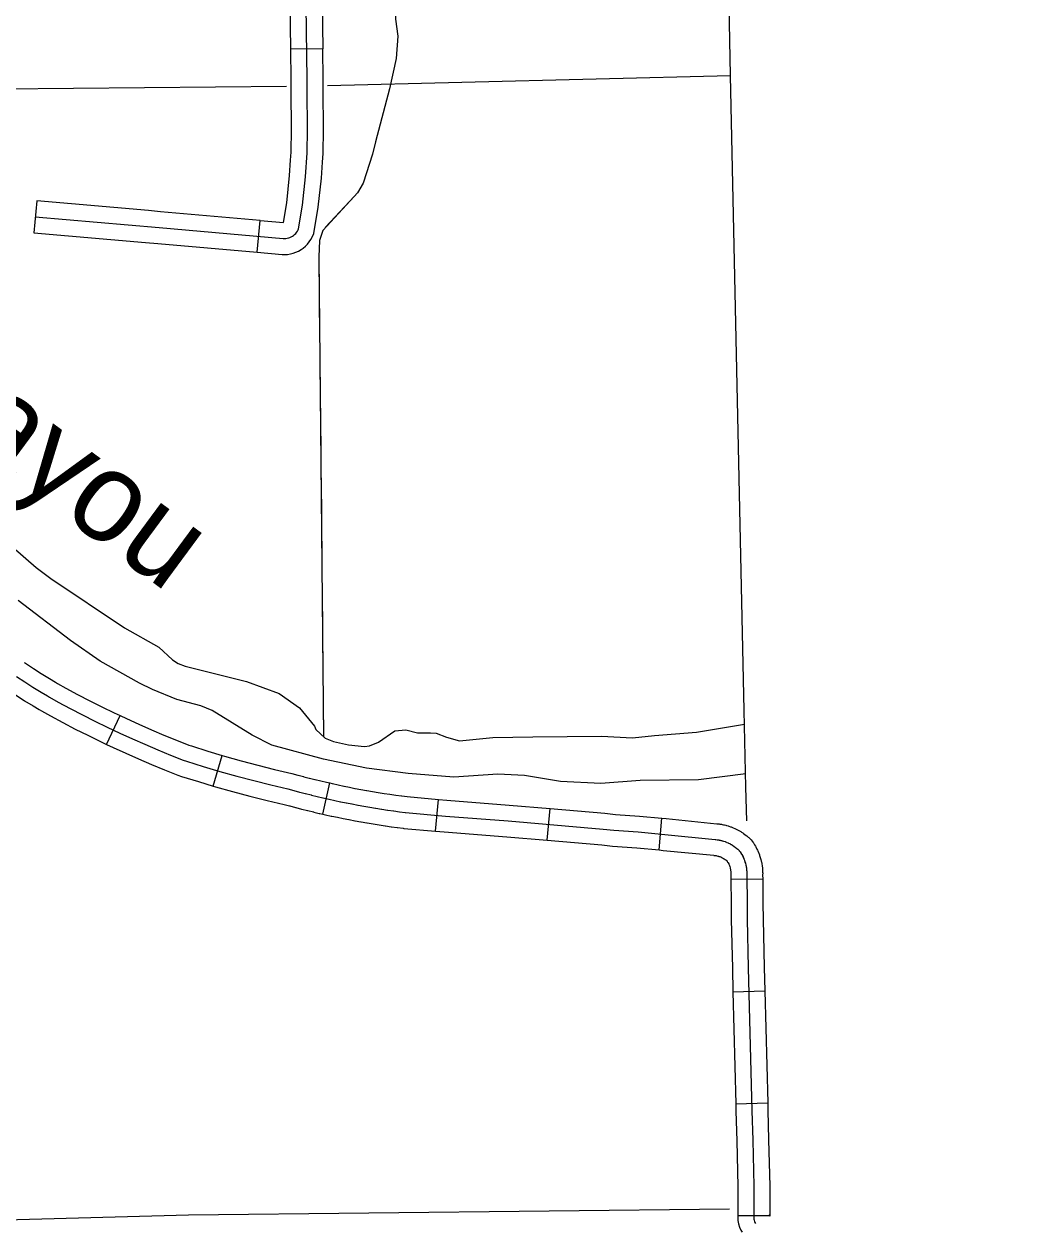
# Model space of a CAD drawing. Extents: x -19 to 366, y -4 to 359.
# Drawn here: x 168.809 to 169.712, y 175.029 to 176.108 of the extents above; entities that cross this region are included whole.
import ezdxf

# ---------------------------------------------------------------- set-up
doc = ezdxf.new("R2010")
doc.units = 0
for name, color, linetype in [('Level 2', 7, 'Continuous'), ('Level 31', 7, 'Continuous'), ('Level 32', 7, 'Continuous'), ('Level 35', 7, 'Continuous'), ('Level 43', 7, 'Continuous'), ('Level 5', 7, 'Continuous'), ('Level 60', 7, 'Continuous')]:
    doc.layers.add(name, color=color, linetype=linetype)

msp = doc.modelspace()

# ---------------------------------------------------------------- linework, layer by layer
at = {"layer": 'Level 2'}
msp.add_lwpolyline([(169.4536, 175.3976), (169.4529, 175.4276), (169.4514, 175.496), (169.4392, 176.0623), (169.4198, 177.0769), (169.416, 177.2371)], dxfattribs=at)
at = {"layer": 'Level 31'}
for p, q in [((169.0755, 176.0859), (169.047, 176.0856)), ((169.047, 176.0856), (169.047, 176.0856)), ((168.8205, 175.9503), (168.818, 175.922)), ((168.9201, 175.9417), (168.9201, 175.9417)), ((169.0172, 175.9046), (169.0197, 175.9329))]:
    msp.add_line(p, q, dxfattribs=at)
for points in [[(169.047, 176.0856), (169.046, 176.1685), (169.0458, 176.1799), (169.0456, 176.1851)], [(169.0739, 176.1864), (169.0742, 176.1808), (169.0744, 176.169), (169.0755, 176.0859)], [(168.8192, 175.9362), (168.9297, 175.9266), (169.0402, 175.9168), (169.0414, 175.9168), (169.0427, 175.9169), (169.0439, 175.9171), (169.0452, 175.9174), (169.0463, 175.9178), (169.0475, 175.9183), (169.0485, 175.9189), (169.0496, 175.9196), (169.0505, 175.9204), (169.0514, 175.9213), (169.0522, 175.9223), (169.0529, 175.9233), (169.0535, 175.9244), (169.054, 175.9255), (169.0575, 175.9466), (169.0601, 175.9719), (169.0616, 175.9933), (169.0619, 176.014), (169.0617, 176.049), (169.0616, 176.0585), (169.0602, 176.1687)], [(169.0469, 175.9868), (169.0474, 175.9939), (169.0477, 176.014), (169.0475, 176.0489), (169.0474, 176.0583), (169.047, 176.0856)], [(169.0753, 175.9848), (169.0758, 175.9927), (169.0761, 176.014), (169.0759, 176.0491), (169.0758, 176.0586), (169.0755, 176.0859)], [(169.0172, 175.9046), (169.0394, 175.9026), (169.0417, 175.9026), (169.0442, 175.9027), (169.0467, 175.9031), (169.0492, 175.9037), (169.0516, 175.9046), (169.0539, 175.9056), (169.0562, 175.9069), (169.0581, 175.9083), (169.0601, 175.9099), (169.0619, 175.9118), (169.0635, 175.9137), (169.065, 175.9158), (169.0662, 175.918), (169.0677, 175.9214), (169.0716, 175.9447), (169.0743, 175.9707), (169.0753, 175.9848)], [(169.0197, 175.9329), (169.0405, 175.9311), (169.0434, 175.9485), (169.046, 175.9731), (169.0469, 175.9868)], [(168.9201, 175.9417), (168.8205, 175.9503)], [(169.0197, 175.9329), (168.931, 175.9407), (168.9201, 175.9417)], [(168.818, 175.922), (168.9176, 175.9134)], [(168.9176, 175.9134), (168.9285, 175.9124), (169.0172, 175.9046)]]:
    msp.add_lwpolyline(points, dxfattribs=at)
at = {"layer": 'Level 32'}
for p, q in [((168.8827, 175.4657), (168.8948, 175.4914)), ((168.9777, 175.4286), (168.9858, 175.4559)), ((169.0755, 175.4036), (169.0818, 175.4313)), ((169.1761, 175.3883), (169.1787, 175.4166)), ((169.2758, 175.3802), (169.2783, 175.4085)), ((169.3754, 175.3716), (169.378, 175.3998)), ((169.4395, 175.3454), (169.4679, 175.3457)), ((169.4413, 175.2452), (169.4697, 175.246)), ((169.4439, 175.1453), (169.4723, 175.146)), ((169.4457, 175.0457), (169.4741, 175.0457))]:
    msp.add_line(p, q, dxfattribs=at)
for points in [[(168.8093, 175.5387), (168.8104, 175.538), (168.8175, 175.5334), (168.8246, 175.5288), (168.8318, 175.5244), (168.8373, 175.5212), (168.8391, 175.5201), (168.8464, 175.5159), (168.857, 175.5103), (168.8678, 175.5047), (168.8786, 175.4992), (168.8896, 175.4939), (168.8948, 175.4914)], [(168.8025, 175.5262), (168.8098, 175.5214), (168.8171, 175.5168), (168.8245, 175.5122), (168.83, 175.509), (168.832, 175.5078), (168.8395, 175.5035), (168.8504, 175.4977), (168.8613, 175.492), (168.8723, 175.4865), (168.8834, 175.4811), (168.8946, 175.4758), (168.9058, 175.4707), (168.917, 175.4658), (168.9284, 175.4609), (168.9398, 175.4562), (168.9512, 175.4517), (168.954, 175.4508)], [(168.7934, 175.5152), (168.7946, 175.5144), (168.8021, 175.5095), (168.8096, 175.5047), (168.8172, 175.5001), (168.8228, 175.4967), (168.8248, 175.4955), (168.8327, 175.4911), (168.8438, 175.4851), (168.8549, 175.4794), (168.866, 175.4738), (168.8773, 175.4683), (168.8827, 175.4657)], [(168.8948, 175.4914), (168.9005, 175.4887), (168.9116, 175.4837), (168.9227, 175.4788), (168.9339, 175.474), (168.9451, 175.4694), (168.956, 175.465), (168.9584, 175.4643), (168.9731, 175.4597), (168.9858, 175.4559)], [(168.8827, 175.4657), (168.8886, 175.463), (168.9, 175.4578), (168.9114, 175.4527), (168.9229, 175.4478), (168.9344, 175.4431), (168.9463, 175.4383), (168.9497, 175.4372), (168.9648, 175.4325), (168.9777, 175.4286)], [(168.954, 175.4508), (168.9689, 175.4461), (168.9839, 175.4416), (168.999, 175.4374), (169.0141, 175.4334), (169.0292, 175.4296), (169.0445, 175.426), (169.0497, 175.4246), (169.0499, 175.4245), (169.0548, 175.4232), (169.0551, 175.4232), (169.06, 175.4219), (169.0603, 175.4218), (169.0652, 175.4206), (169.0655, 175.4205), (169.0705, 175.4193), (169.0707, 175.4193), (169.0757, 175.4181), (169.0759, 175.418), (169.0809, 175.4169), (169.0812, 175.4168), (169.0862, 175.4157), (169.0864, 175.4157), (169.0914, 175.4146), (169.0916, 175.4146), (169.0965, 175.4136), (169.0967, 175.4135), (169.1015, 175.4126), (169.1017, 175.4126), (169.1068, 175.4116), (169.107, 175.4116), (169.1121, 175.4106), (169.1123, 175.4106), (169.1174, 175.4097), (169.1176, 175.4097), (169.1227, 175.4088), (169.1229, 175.4088), (169.128, 175.408), (169.1282, 175.4079), (169.1333, 175.4072), (169.1335, 175.4071), (169.1386, 175.4064), (169.1388, 175.4064), (169.1439, 175.4057), (169.1441, 175.4056), (169.149, 175.405), (169.1492, 175.405)], [(168.9858, 175.4559), (168.9879, 175.4553), (169.0027, 175.4511), (169.0176, 175.4471), (169.0326, 175.4434), (169.048, 175.4398), (169.0533, 175.4383), (169.0535, 175.4383), (169.0584, 175.437), (169.0586, 175.4369), (169.0635, 175.4356), (169.0637, 175.4356), (169.0686, 175.4344), (169.0688, 175.4343), (169.0737, 175.4331), (169.0739, 175.4331), (169.0789, 175.4319), (169.079, 175.4319), (169.0818, 175.4313)], [(168.9777, 175.4286), (168.98, 175.428), (168.9952, 175.4237), (169.0105, 175.4196), (169.0259, 175.4158), (169.041, 175.4122), (169.046, 175.4109), (169.0463, 175.4108), (169.0513, 175.4095), (169.0515, 175.4094), (169.0566, 175.4081), (169.0568, 175.408), (169.0619, 175.4068), (169.0621, 175.4067), (169.0672, 175.4055), (169.0675, 175.4054), (169.0725, 175.4042), (169.0728, 175.4042), (169.0755, 175.4036)], [(169.0818, 175.4313), (169.084, 175.4308), (169.0842, 175.4307), (169.0892, 175.4296), (169.0893, 175.4296), (169.0943, 175.4285), (169.0945, 175.4285), (169.0993, 175.4275), (169.0994, 175.4275), (169.1042, 175.4265), (169.1044, 175.4265), (169.1094, 175.4256), (169.1096, 175.4255), (169.1146, 175.4246), (169.1148, 175.4246), (169.1198, 175.4237), (169.12, 175.4237), (169.125, 175.4228), (169.1251, 175.4228), (169.1302, 175.422), (169.1303, 175.422), (169.1354, 175.4212), (169.1355, 175.4212), (169.1406, 175.4205), (169.1408, 175.4204), (169.1458, 175.4197), (169.146, 175.4197), (169.1508, 175.4191), (169.1787, 175.4166)], [(169.1787, 175.4166), (169.1861, 175.416), (169.2419, 175.4116), (169.2783, 175.4085)], [(169.2783, 175.4085), (169.3271, 175.4043), (169.3365, 175.4033), (169.358, 175.4017), (169.378, 175.3998)], [(169.0755, 175.4036), (169.0779, 175.403), (169.0781, 175.403), (169.0832, 175.4018), (169.0835, 175.4018), (169.0886, 175.4007), (169.0888, 175.4007), (169.0937, 175.3997), (169.0939, 175.3996), (169.0988, 175.3986), (169.0991, 175.3986), (169.1042, 175.3976), (169.1045, 175.3976), (169.1096, 175.3967), (169.1099, 175.3966), (169.115, 175.3957), (169.1152, 175.3957), (169.1204, 175.3948), (169.1206, 175.3948), (169.1258, 175.3939), (169.126, 175.3939), (169.1312, 175.3931), (169.1314, 175.3931), (169.1366, 175.3923), (169.1369, 175.3923), (169.142, 175.3916), (169.1423, 175.3916), (169.1472, 175.3909), (169.1477, 175.3908), (169.1761, 175.3883)], [(169.1492, 175.405), (169.1849, 175.4018), (169.2408, 175.3975), (169.3257, 175.3902), (169.3352, 175.3891), (169.3568, 175.3876), (169.3805, 175.3854), (169.4256, 175.3809), (169.426, 175.3809), (169.4271, 175.3807), (169.4274, 175.3807), (169.4286, 175.3805), (169.4289, 175.3804), (169.43, 175.3802), (169.4304, 175.3801), (169.4314, 175.3799), (169.4318, 175.3798), (169.4329, 175.3794), (169.4332, 175.3793), (169.4343, 175.379), (169.4346, 175.3788), (169.4357, 175.3784), (169.436, 175.3783), (169.437, 175.3779), (169.4374, 175.3777), (169.4384, 175.3772), (169.4387, 175.377), (169.4397, 175.3765), (169.44, 175.3763), (169.441, 175.3758), (169.4413, 175.3756), (169.4422, 175.3749), (169.4425, 175.3747), (169.4434, 175.3741), (169.4437, 175.3739), (169.4446, 175.3732), (169.4449, 175.3729), (169.4457, 175.3722), (169.446, 175.372), (169.4465, 175.3715), (169.4468, 175.3712)], [(169.378, 175.3998), (169.3818, 175.3995), (169.427, 175.395), (169.4275, 175.395), (169.4289, 175.3948), (169.4296, 175.3947), (169.431, 175.3945), (169.4316, 175.3944), (169.433, 175.3941), (169.4337, 175.3939), (169.435, 175.3936), (169.4356, 175.3934), (169.437, 175.393), (169.4376, 175.3928), (169.4391, 175.3923), (169.4397, 175.3921), (169.441, 175.3916), (169.4416, 175.3914), (169.4429, 175.3908), (169.4435, 175.3905), (169.4447, 175.3899), (169.4453, 175.3896), (169.4467, 175.3889), (169.4472, 175.3886), (169.4484, 175.3879), (169.449, 175.3875), (169.4501, 175.3868), (169.4506, 175.3864), (169.4519, 175.3855), (169.4523, 175.3851), (169.4536, 175.3841), (169.4542, 175.3837), (169.4549, 175.383), (169.4555, 175.3826), (169.4563, 175.3818), (169.4575, 175.3807), (169.4585, 175.3793), (169.4592, 175.3783), (169.4595, 175.3778), (169.4602, 175.3768), (169.4606, 175.3762), (169.4613, 175.3749), (169.4616, 175.3744), (169.4624, 175.373), (169.4627, 175.3724), (169.4632, 175.3713), (169.4634, 175.3708), (169.464, 175.3694), (169.4643, 175.3688), (169.4649, 175.3673), (169.4651, 175.3667), (169.4654, 175.3656), (169.4656, 175.3649), (169.466, 175.3639), (169.4662, 175.3632), (169.4665, 175.3617), (169.4667, 175.3611), (169.467, 175.3595), (169.4671, 175.3589), (169.4673, 175.3578), (169.4674, 175.3571), (169.4676, 175.3556), (169.4676, 175.3551), (169.4678, 175.3535), (169.4678, 175.3528), (169.4678, 175.3517), (169.4679, 175.3509), (169.4678, 175.3494), (169.4678, 175.3492), (169.4679, 175.3457)], [(169.1761, 175.3883), (169.1838, 175.3876), (169.2396, 175.3833), (169.2758, 175.3802)], [(169.2758, 175.3802), (169.3244, 175.376), (169.3339, 175.375), (169.3557, 175.3734), (169.3754, 175.3716)], [(169.3754, 175.3716), (169.3791, 175.3712), (169.4242, 175.3668), (169.4244, 175.3667), (169.4252, 175.3666), (169.4253, 175.3666), (169.4261, 175.3665), (169.4262, 175.3665), (169.427, 175.3663), (169.427, 175.3663), (169.4279, 175.3661), (169.4279, 175.3661), (169.4288, 175.3659), (169.4288, 175.3658), (169.4295, 175.3656), (169.4296, 175.3656), (169.4304, 175.3653), (169.4304, 175.3652), (169.4312, 175.3649), (169.432, 175.3645), (169.4321, 175.3644), (169.4327, 175.3641), (169.4328, 175.3641), (169.4335, 175.3636), (169.4343, 175.3631), (169.4344, 175.3631), (169.4349, 175.3627), (169.435, 175.3626), (169.4356, 175.3622), (169.4361, 175.3618), (169.4363, 175.3614), (169.4363, 175.3614), (169.4366, 175.3608), (169.4367, 175.3607), (169.437, 175.3602), (169.437, 175.3601), (169.4375, 175.3592), (169.4376, 175.359), (169.4378, 175.3584), (169.4378, 175.3584), (169.4381, 175.3578), (169.4381, 175.3578), (169.4384, 175.3568), (169.4384, 175.3567), (169.4387, 175.3557), (169.4388, 175.3557), (169.4389, 175.355), (169.4389, 175.355), (169.4391, 175.3544), (169.4391, 175.3543), (169.4392, 175.3533), (169.4392, 175.3532), (169.4393, 175.3526), (169.4393, 175.3524), (169.4394, 175.3517), (169.4394, 175.3517), (169.4395, 175.3507), (169.4394, 175.3501), (169.4394, 175.3495), (169.4395, 175.3454)], [(169.4468, 175.3712), (169.447, 175.3709), (169.4474, 175.3703), (169.4476, 175.37), (169.4482, 175.3691), (169.4484, 175.3688), (169.449, 175.3678), (169.4492, 175.3675), (169.4497, 175.3666), (169.4498, 175.3662), (169.4503, 175.3653), (169.4505, 175.3649), (169.4509, 175.3639), (169.4511, 175.3636), (169.4515, 175.3626), (169.4516, 175.3622), (169.4519, 175.3612), (169.452, 175.3608), (169.4524, 175.3598), (169.4525, 175.3594), (169.4527, 175.3584), (169.4528, 175.358), (169.453, 175.357), (169.4531, 175.3566), (169.4533, 175.3555), (169.4533, 175.3552), (169.4534, 175.3541), (169.4535, 175.3537), (169.4536, 175.3526), (169.4536, 175.3523), (169.4537, 175.3512), (169.4537, 175.3508), (169.4536, 175.3497), (169.4536, 175.3493), (169.4539, 175.3236), (169.454, 175.3098), (169.455, 175.2665), (169.4582, 175.1391), (169.4589, 175.1127), (169.4599, 175.0717), (169.4599, 175.0435), (169.46, 175.0425), (169.4601, 175.0414), (169.4604, 175.0404), (169.4609, 175.0394), (169.4615, 175.0385)], [(169.4395, 175.3454), (169.4397, 175.3234), (169.4398, 175.3096), (169.4408, 175.2662), (169.4413, 175.2452)], [(169.4679, 175.3457), (169.4681, 175.3237), (169.4683, 175.31), (169.4692, 175.2668), (169.4697, 175.246)], [(169.4413, 175.2452), (169.4439, 175.1453)], [(169.4697, 175.246), (169.4723, 175.146)], [(169.4439, 175.1453), (169.444, 175.1388), (169.4447, 175.1123), (169.4457, 175.0715), (169.4457, 175.0457)], [(169.4723, 175.146), (169.4724, 175.1395), (169.4731, 175.113), (169.4741, 175.0718), (169.4741, 175.0457)], [(169.4457, 175.0457), (169.4457, 175.0433), (169.4458, 175.0413), (169.4462, 175.0383), (169.4472, 175.0353), (169.4484, 175.0326), (169.4495, 175.0309)], [(169.4741, 175.0457), (169.4741, 175.0451), (169.4734, 175.0462)]]:
    msp.add_lwpolyline(points, dxfattribs=at)
at = {"layer": 'Level 35'}
for points in [[(169.2337, 176.4579), (169.2048, 176.4171), (169.1833, 176.3721), (169.1718, 176.3424), (169.1586, 176.2742), (169.1486, 176.2303), (169.1451, 176.2065), (169.1408, 176.1419), (169.1405, 176.1123), (169.1426, 176.0972), (169.1409, 176.0774), (169.135, 176.0502), (169.1225, 176.003), (169.12, 175.9919), (169.1116, 175.9663), (169.1065, 175.9574), (169.1036, 175.9543)], [(168.7782, 175.6596), (168.8199, 175.6234), (168.8332, 175.6135), (168.8988, 175.5695), (168.9295, 175.5525), (168.9417, 175.5411), (168.9466, 175.5378), (168.9529, 175.5355), (169.0076, 175.5217), (169.0366, 175.5112), (169.0547, 175.4982), (169.0681, 175.4821), (169.0695, 175.4791), (169.0776, 175.4712), (169.0851, 175.4683), (169.0986, 175.4653), (169.1128, 175.4638), (169.1172, 175.4643), (169.1254, 175.4678), (169.1397, 175.4778), (169.1497, 175.4787), (169.16, 175.4759), (169.1717, 175.4761)], [(168.912, 175.5204), (168.8771, 175.5399), (168.8507, 175.5583), (168.8041, 175.5939)], [(169.4527, 175.4394), (169.4105, 175.4342), (169.3587, 175.4334), (169.3234, 175.4308), (169.2876, 175.4327), (169.2554, 175.438), (169.2318, 175.4391), (169.1923, 175.4365), (169.1517, 175.4397), (169.1145, 175.4445), (169.0761, 175.4525), (169.0301, 175.4649), (169.0127, 175.4739), (168.9769, 175.4958), (168.9669, 175.5001), (168.9454, 175.5056), (168.9237, 175.5146), (168.912, 175.5204)], [(169.1717, 175.4761), (169.1766, 175.4758), (169.186, 175.4721), (169.1974, 175.469), (169.2273, 175.4719), (169.2628, 175.4726), (169.3241, 175.4731), (169.3516, 175.4716), (169.3714, 175.4735), (169.4089, 175.4765), (169.4517, 175.4838)]]:
    msp.add_lwpolyline(points, dxfattribs=at)
at = {"layer": 'Level 43'}
for points in [[(169.1036, 175.9543), (169.0755, 175.9241), (169.0727, 175.9151), (169.072, 175.9005), (169.0763, 175.4721)], [(169.1036, 175.9543), (169.078, 175.9268)], [(169.0721, 175.9033), (169.072, 175.9005), (169.0727, 175.8283)], [(169.073, 175.8033), (169.0737, 175.7283)], [(169.074, 175.7033), (169.0747, 175.6283)], [(169.075, 175.6033), (169.0757, 175.5283)], [(169.076, 175.5033), (169.0763, 175.4721)]]:
    msp.add_lwpolyline(points, dxfattribs=at)
at = {"layer": 'Level 5'}
for points in [[(169.0798, 176.0532), (169.4392, 176.0623)], [(168.473, 176.0474), (169.0431, 176.0526)], [(168.4435, 175.0322), (168.9557, 175.0463), (169.4382, 175.0515)]]:
    msp.add_lwpolyline(points, dxfattribs=at)
at = {"layer": 'Level 60'}
for points in [[(176.1271, 2.4436), (175.8876, 11.0613), (175.6472, 19.6792), (175.4061, 28.2972), (175.164, 36.9153), (174.9212, 45.5335), (174.6775, 54.1519), (174.433, 62.7704), (174.1876, 71.389), (173.9414, 80.0077), (173.6944, 88.6266), (173.4466, 97.2456), (173.1979, 105.8647), (172.9484, 114.484), (172.6981, 123.1034), (172.447, 131.7229), (172.195, 140.3425), (171.9422, 148.9623), (171.6886, 157.5822), (171.4342, 166.2022), (171.179, 174.8224), (170.9229, 183.4427), (170.666, 192.0631), (170.4084, 200.6837), (170.1499, 209.3044), (169.8906, 217.9252), (169.6305, 226.5461), (169.3695, 235.1672), (169.1078, 243.7884), (168.8453, 252.4098), (168.5819, 261.0312), (168.3178, 269.6528), (168.0528, 278.2746), (167.7871, 286.8964), (167.5205, 295.5185), (167.2532, 304.1406), (166.985, 312.7629), (166.7161, 321.3853), (166.4463, 330.0078), (166.1758, 338.6305), (165.9044, 347.2533)], [(0, 172.2839), (7.1335, 172.2883), (14.267, 172.3015), (21.4005, 172.3236), (28.5339, 172.3544), (35.6673, 172.3941), (42.8006, 172.4426), (49.9339, 172.4999), (57.0671, 172.566), (64.2002, 172.6409), (71.3332, 172.7246), (78.4661, 172.8172), (85.5989, 172.9186), (92.7315, 173.0287), (99.8641, 173.1477), (106.9964, 173.2755), (114.1286, 173.4122), (121.2606, 173.5576), (128.3925, 173.7119), (135.5241, 173.8749), (142.6555, 174.0468), (149.7867, 174.2275), (156.9177, 174.417), (164.0485, 174.6153), (171.179, 174.8224), (178.3092, 175.0383), (185.4392, 175.2631), (192.5688, 175.4966), (199.6982, 175.739), (206.8273, 175.9902), (213.9561, 176.2502), (221.0845, 176.5189), (228.2126, 176.7965), (235.3404, 177.083), (242.4677, 177.3782), (249.5948, 177.6822), (256.7214, 177.995), (263.8476, 178.3167), (270.9735, 178.6471), (278.0989, 178.9863), (285.2239, 179.3344), (292.3485, 179.6912), (299.4726, 180.0569), (306.5963, 180.4314), (313.7195, 180.8146), (320.8422, 181.2067), (327.9644, 181.6076), (335.0862, 182.0172), (342.2074, 182.4357)]]:
    msp.add_spline(points, degree=3, dxfattribs=at)

# ---------------------------------------------------------------- texts
at = {"layer": 'Level 35'}
msp.add_text('Bayou', height=0.08, rotation=323.5829, dxfattribs=at).set_placement((168.693, 175.7805))

doc.saveas('drawing.dxf')
